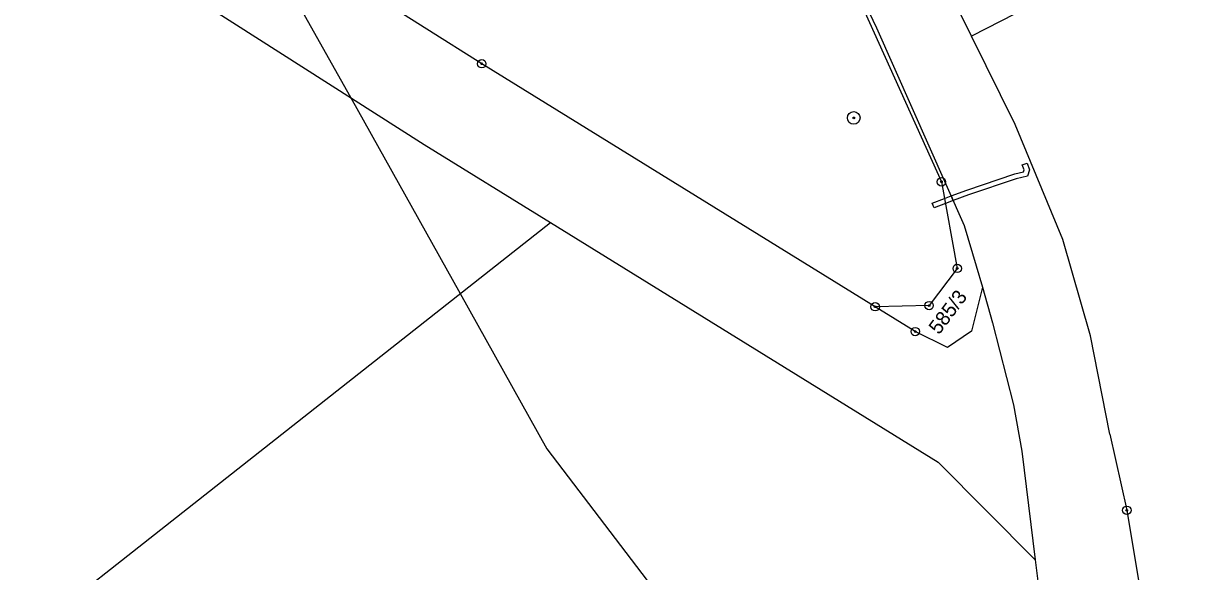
# Model space of a CAD drawing. Extents: x -547623 to -538651, y -1096714 to -1086522.
# Drawn here: x -539985 to -539847.7, y -1092647.6 to -1092582.7 of the extents above; entities that cross this region are included whole.
import ezdxf

# ---------------------------------------------------------------- set-up
doc = ezdxf.new("R2010")
doc.units = 0
for name, color, linetype in [('Vrstva 1', 7, 'Continuous'), ('Vrstva 30', 7, 'Continuous'), ('Vrstva 52', 7, 'Continuous'), ('Vrstva 83', 7, 'Continuous'), ('Vrstva 86', 7, 'Continuous')]:
    doc.layers.add(name, color=color, linetype=linetype)

msp = doc.modelspace()

# ---------------------------------------------------------------- linework, layer by layer
at = {"layer": 'Vrstva 1'}
for points in [[(-539892.25, -1092566.16), (-539876.34, -1092601.43)], [(-539982.78, -1092568.14), (-539937.51, -1092597.02)], [(-539848.95, -1092571.97), (-539872.78, -1092584.22)], [(-539888.59, -1092573.61), (-539884.01, -1092583.21)], [(-539930.72, -1092587.47), (-539943.72, -1092579.23)], [(-539872.78, -1092584.22), (-539874.17, -1092581.42)], [(-539884.01, -1092583.21), (-539873.66, -1092606.59)], [(-539867.61, -1092594.64), (-539872.78, -1092584.22)], [(-539884.18, -1092616.21), (-539930.72, -1092587.47)], [(-539861.96, -1092608.27), (-539867.61, -1092594.64)], [(-539937.51, -1092597.02), (-539922.6, -1092606.24)], [(-539876.34, -1092601.43), (-539874.47, -1092611.68)], [(-540029.11, -1092690.15), (-539922.6, -1092606.24)], [(-539922.6, -1092606.24), (-539876.74, -1092634.6)], [(-539873.66, -1092606.59), (-539872.22, -1092611.39)], [(-539858.71, -1092619.66), (-539861.96, -1092608.27)], [(-539872.22, -1092611.39), (-539871.5, -1092613.9)], [(-539874.47, -1092611.68), (-539877.8, -1092616.08)], [(-539871.5, -1092613.9), (-539872.78, -1092619.09)], [(-539871.5, -1092613.9), (-539870.3, -1092618.13)], [(-539877.8, -1092616.08), (-539884.18, -1092616.21)], [(-539879.43, -1092619.15), (-539884.18, -1092616.21)], [(-539870.3, -1092618.13), (-539867.8, -1092627.8)], [(-539875.64, -1092621.05), (-539879.43, -1092619.15)], [(-539872.78, -1092619.09), (-539875.64, -1092621.05)], [(-539856.43, -1092631.29), (-539858.71, -1092619.66)], [(-539867.8, -1092627.8), (-539866.83, -1092633.3)], [(-539856.43, -1092631.29), (-539854.41, -1092640.29)], [(-539866.83, -1092633.3), (-539865.24, -1092646.15)], [(-539876.74, -1092634.6), (-539865.24, -1092646.15)], [(-539854.41, -1092640.29), (-539847.67, -1092680.9)], [(-539865.24, -1092646.15), (-539864.89, -1092648.97)]]:
    msp.add_lwpolyline(points, dxfattribs=at)
at = {"layer": 'Vrstva 30'}
for points in [[(-539873.34, -1092602.41), (-539867.66, -1092600.49)], [(-539867.66, -1092600.49), (-539866.64, -1092600.26)], [(-539866.77, -1092599.42), (-539866.2, -1092599.23)], [(-539866.57, -1092600.03), (-539866.77, -1092599.42)], [(-539866.64, -1092600.26), (-539866.57, -1092600.03)], [(-539866.2, -1092599.23), (-539865.94, -1092600.01)], [(-539865.94, -1092600.01), (-539866.16, -1092600.76)], [(-539867.49, -1092601.07), (-539873.14, -1092602.97)], [(-539866.16, -1092600.76), (-539867.49, -1092601.07)], [(-539875.98, -1092603.41), (-539875.2, -1092603.11)], [(-539875.2, -1092603.11), (-539873.34, -1092602.41)], [(-539875.2, -1092603.11), (-539874.96, -1092603.66)], [(-539874.96, -1092603.66), (-539875.2, -1092603.11)], [(-539873.14, -1092602.97), (-539874.96, -1092603.66)], [(-539877.42, -1092603.95), (-539875.98, -1092603.41)], [(-539877.2, -1092604.52), (-539877.42, -1092603.95)], [(-539875.87, -1092604.01), (-539877.2, -1092604.52)], [(-539874.96, -1092603.66), (-539875.87, -1092604.01)]]:
    msp.add_lwpolyline(points, dxfattribs=at)
at = {"layer": 'Vrstva 52'}
msp.add_lwpolyline([(-539937.11, -1092443.55), (-539942.46, -1092457.59), (-539943, -1092459), (-539945.44, -1092471), (-539947.51, -1092481.18), (-539948.44, -1092485.75), (-539953.44, -1092510.36), (-539955.34, -1092519.73), (-539955.5, -1092520.5), (-539955.33, -1092525.54), (-539954.93, -1092537.09), (-539954.82, -1092540.35), (-539954.66, -1092544.95), (-539954.32, -1092554.86), (-539953.69, -1092572.93), (-539953.5, -1092578.5), (-539946.26, -1092591.44), (-539933.27, -1092614.65), (-539923, -1092633), (-539897.5, -1092666.5)], dxfattribs=at)
at = {"layer": 'Vrstva 83'}
for centre, radius in [((-539930.72, -1092587.47), 0.5), ((-539930.72, -1092587.47), 0.1), ((-539886.71, -1092593.87), 0.75), ((-539886.71, -1092593.87), 0.1), ((-539876.34, -1092601.43), 0.5), ((-539876.34, -1092601.43), 0.1), ((-539874.47, -1092611.68), 0.5), ((-539874.47, -1092611.68), 0.1), ((-539877.8, -1092616.08), 0.5), ((-539884.18, -1092616.21), 0.5), ((-539884.18, -1092616.21), 0.1), ((-539877.8, -1092616.08), 0.1), ((-539879.43, -1092619.15), 0.5), ((-539879.43, -1092619.15), 0.1), ((-539854.41, -1092640.29), 0.5), ((-539854.41, -1092640.29), 0.1)]:
    msp.add_circle(centre, radius, dxfattribs=at)

# ---------------------------------------------------------------- texts
at = {"layer": 'Vrstva 86'}
msp.add_text('585/3', height=1.7, rotation=53.0042, dxfattribs=at).set_placement((-539876.63, -1092619.6))

doc.saveas('drawing.dxf')
